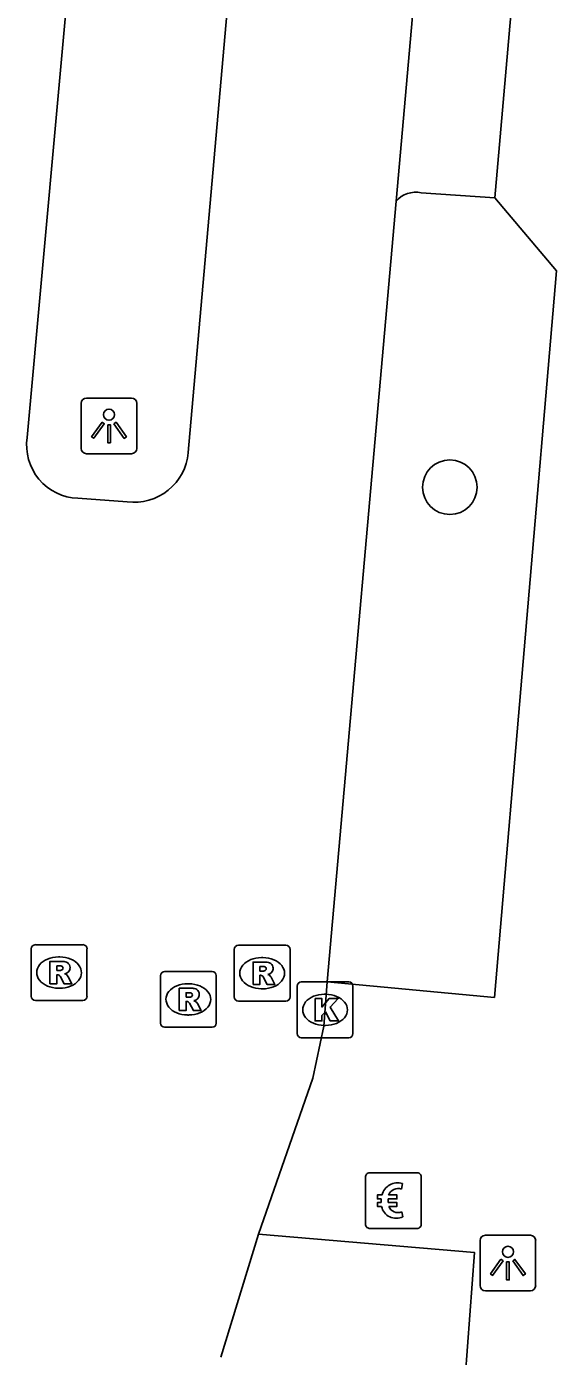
# Model space of a CAD drawing. Extents: x 159961 to 160856, y 382704 to 383353.
# Drawn here: x 160591.18 to 160600.68, y 383225.38 to 383249.21 of the extents above; entities that cross this region are included whole.
import ezdxf

# ---------------------------------------------------------------- set-up
doc = ezdxf.new("R2010")
doc.units = 0
for name, color, linetype in [('IMGEO_Betaalautomaat', 7, 'Continuous'), ('IMGEO_Boom', 7, 'Continuous'), ('IMGEO_Kolk', 7, 'Continuous'), ('IMGEO_Lichtpunt', 7, 'Continuous'), ('IMGEO_Parkeervlak_open', 7, 'Continuous'), ('IMGEO_Rijbaan_lokaal_open', 7, 'Continuous'), ('IMGEO_Rioolput', 7, 'Continuous'), ('IMGEO_Voetpad_open', 7, 'Continuous')]:
    doc.layers.add(name, color=color, linetype=linetype)

msp = doc.modelspace()

# ---------------------------------------------------------------- linework, layer by layer
at = {"layer": 'IMGEO_Betaalautomaat'}
for p, q in [((160597.259, 383227.752), (160597.259, 383228.593)), ((160597.259, 383228.593), (160597.259, 383227.752)), ((160597.334, 383228.676), (160598.175, 383228.676)), ((160598.175, 383228.676), (160597.334, 383228.676)), ((160598.258, 383228.602), (160598.258, 383227.761)), ((160598.258, 383227.761), (160598.258, 383228.602)), ((160597.921, 383228.481), (160597.904, 383228.381)), ((160597.542, 383228.14), (160597.542, 383228.208)), ((160597.663, 383228.208), (160597.663, 383228.14)), ((160597.908, 383227.975), (160597.93, 383227.888)), ((160598.184, 383227.677), (160597.343, 383227.677)), ((160597.343, 383227.677), (160598.184, 383227.677))]:
    msp.add_line(p, q, dxfattribs=at)
for points in [[(160597.542, 383228.208), (160597.473, 383228.208), (160597.473, 383228.277), (160597.552, 383228.277)], [(160597.674, 383228.277), (160597.821, 383228.277), (160597.821, 383228.208), (160597.663, 383228.208)], [(160597.547, 383228.071), (160597.473, 383228.071), (160597.473, 383228.14), (160597.542, 383228.14)], [(160597.663, 383228.14), (160597.821, 383228.14), (160597.821, 383228.071), (160597.677, 383228.071)]]:
    msp.add_lwpolyline(points, dxfattribs=at)
for centre, radius, start, end in [((160597.337, 383228.599), 0.0779, 92.4484, 184.2845), ((160597.337, 383228.599), 0.0779, 92.4484, 184.2845), ((160598.181, 383228.599), 0.0779, 2.4484, 94.2845), ((160598.181, 383228.599), 0.0779, 2.4484, 94.2845), ((160597.835, 383228.201), 0.293, 73.014, 165.0139), ((160597.841, 383228.214), 0.179, 69.3236, 159.5683), ((160597.808, 383228.126), 0.267, 191.8096, 297.0389), ((160597.841, 383228.141), 0.179, 202.7625, 291.8693), ((160597.337, 383227.755), 0.0779, 182.4484, 274.2845), ((160597.337, 383227.755), 0.0779, 182.4484, 274.2845), ((160598.181, 383227.755), 0.0779, 272.4484, 4.2845), ((160598.181, 383227.755), 0.0779, 272.4484, 4.2845)]:
    msp.add_arc(centre, radius, start, end, dxfattribs=at)
at = {"layer": 'IMGEO_Boom'}
msp.add_circle((160598.771, 383240.959), 0.489, dxfattribs=at)
at = {"layer": 'IMGEO_Kolk'}
for p, q in [((160596.108, 383232.095), (160596.96, 383232.095)), ((160596.033, 383231.169), (160596.033, 383232.021)), ((160596.521, 383231.875), (160596.546, 383231.875)), ((160597.034, 383232.021), (160597.034, 383231.169)), ((160596.544, 383231.315), (160596.519, 383231.315)), ((160596.96, 383231.095), (160596.108, 383231.095))]:
    msp.add_line(p, q, dxfattribs=at)
for points in [[(160596.108, 383232.095), (160596.96, 383232.095)], [(160596.033, 383231.169), (160596.033, 383232.021)], [(160597.034, 383232.021), (160597.034, 383231.169)], [(160596.354, 383231.795), (160596.477, 383231.795), (160596.477, 383231.644), (160596.607, 383231.795), (160596.771, 383231.795), (160596.625, 383231.644), (160596.778, 383231.395), (160596.626, 383231.395), (160596.541, 383231.559), (160596.477, 383231.492), (160596.477, 383231.395), (160596.354, 383231.395), (160596.354, 383231.795)], [(160596.96, 383231.095), (160596.108, 383231.095)]]:
    msp.add_lwpolyline(points, dxfattribs=at)
for centre, start, end in [((160596.11, 383232.019), 91.552, 178.448), ((160596.11, 383232.019), 91.552, 178.448), ((160596.958, 383232.019), 1.552, 88.448), ((160596.958, 383232.019), 1.552, 88.448), ((160596.11, 383231.171), 181.552, 268.448), ((160596.11, 383231.171), 181.552, 268.448), ((160596.958, 383231.171), 271.552, 358.448), ((160596.958, 383231.171), 271.552, 358.448)]:
    msp.add_arc(centre, 0.0765, start, end, dxfattribs=at)
for centre, major_axis, ratio, start_param, end_param in [((160596.52, 383231.595), (-0.387, 0.002), 0.722429, 4.712389, 7.853982), ((160596.545, 383231.595), (-0.39, 0.002), 0.717154, 1.570796, 4.712389)]:
    msp.add_ellipse(centre, major_axis=major_axis, ratio=ratio, start_param=start_param, end_param=end_param, dxfattribs=at)
at = {"layer": 'IMGEO_Lichtpunt'}
for p, q in [((160592.163, 383242.461), (160592.163, 383241.654)), ((160592.163, 383242.461), (160592.163, 383241.654)), ((160593.065, 383242.556), (160592.257, 383242.556)), ((160593.065, 383242.556), (160592.257, 383242.556)), ((160593.159, 383241.654), (160593.159, 383242.461)), ((160593.159, 383241.654), (160593.159, 383242.461)), ((160592.257, 383241.56), (160593.065, 383241.56)), ((160592.257, 383241.56), (160593.065, 383241.56)), ((160599.313, 383227.461), (160599.313, 383226.654)), ((160599.313, 383227.461), (160599.313, 383226.654)), ((160600.215, 383227.556), (160599.407, 383227.556)), ((160600.215, 383227.556), (160599.407, 383227.556)), ((160600.309, 383226.654), (160600.309, 383227.461)), ((160600.309, 383226.654), (160600.309, 383227.461)), ((160599.407, 383226.56), (160600.215, 383226.56)), ((160599.407, 383226.56), (160600.215, 383226.56))]:
    msp.add_line(p, q, dxfattribs=at)
for points in [[(160592.537, 383242.125), (160592.576, 383242.097), (160592.388, 383241.835), (160592.35, 383241.862), (160592.537, 383242.125)], [(160592.749, 383242.097), (160592.787, 383242.124), (160592.974, 383241.862), (160592.935, 383241.834), (160592.749, 383242.097)], [(160592.639, 383242.077), (160592.686, 383242.077), (160592.686, 383241.755), (160592.639, 383241.755), (160592.639, 383242.077)], [(160599.687, 383227.125), (160599.726, 383227.097), (160599.538, 383226.835), (160599.5, 383226.862), (160599.687, 383227.125)], [(160599.899, 383227.097), (160599.937, 383227.124), (160600.124, 383226.862), (160600.085, 383226.834), (160599.899, 383227.097)], [(160599.789, 383227.077), (160599.836, 383227.077), (160599.836, 383226.755), (160599.789, 383226.755), (160599.789, 383227.077)]]:
    msp.add_lwpolyline(points, dxfattribs=at)
for centre in [(160592.662, 383242.259), (160599.812, 383227.259)]:
    msp.add_circle(centre, 0.0994, dxfattribs=at)
for centre, start, end in [((160592.257, 383242.461), 90, 180), ((160592.257, 383242.461), 90, 180), ((160593.065, 383242.461), 0, 90), ((160593.065, 383242.461), 0, 90), ((160592.257, 383241.654), 180, 270), ((160592.257, 383241.654), 180, 270), ((160593.065, 383241.654), 270, 0), ((160593.065, 383241.654), 270, 360), ((160599.407, 383227.461), 90, 180), ((160599.407, 383227.461), 90, 180), ((160600.215, 383227.461), 0, 90), ((160600.215, 383227.461), 0, 90), ((160599.407, 383226.654), 180, 270), ((160599.407, 383226.654), 180, 270), ((160600.215, 383226.654), 270, 0), ((160600.215, 383226.654), 270, 360)]:
    msp.add_arc(centre, 0.0946, start, end, dxfattribs=at)
at = {"layer": 'IMGEO_Parkeervlak_open'}
msp.add_lwpolyline([(160598.257, 383246.234), (160599.578, 383246.145)], dxfattribs=at)
msp.add_arc((160598.162, 383245.772), 0.472, 78.3601, 138.8905, dxfattribs=at)
at = {"layer": 'IMGEO_Rijbaan_lokaal_open'}
for points in [[(160591.194, 383241.85), (160592.828, 383259.826)], [(160595.667, 383259.595), (160594.082, 383241.578)], [(160597.806, 383246.082), (160598.904, 383258.469)], [(160596.574, 383232.097), (160597.806, 383246.082)], [(160592.987, 383240.699), (160592.104, 383240.761)], [(160595.34, 383227.573), (160596.313, 383230.372), (160596.51, 383231.3), (160596.574, 383232.097)], [(160594.663, 383225.372), (160595.34, 383227.573)]]:
    msp.add_lwpolyline(points, dxfattribs=at)
for centre, radius, start, end in [((160592.137, 383241.713), 0.953, 171.7443, 268.0219), ((160593.114, 383241.662), 0.972, 262.4897, 355.0211)]:
    msp.add_arc(centre, radius, start, end, dxfattribs=at)
at = {"layer": 'IMGEO_Rioolput'}
for p, q in [((160591.266, 383231.836), (160591.266, 383232.688)), ((160591.341, 383232.762), (160592.193, 383232.762)), ((160592.267, 383232.688), (160592.267, 383231.836)), ((160594.906, 383231.825), (160594.906, 383232.677)), ((160594.981, 383232.751), (160595.833, 383232.751)), ((160595.907, 383232.677), (160595.907, 383231.825)), ((160591.754, 383232.542), (160591.779, 383232.542)), ((160595.394, 383232.531), (160595.419, 383232.531)), ((160593.583, 383231.356), (160593.583, 383232.208)), ((160593.658, 383232.282), (160594.51, 383232.282)), ((160594.584, 383232.208), (160594.584, 383231.356)), ((160591.777, 383231.982), (160591.752, 383231.982)), ((160594.071, 383232.062), (160594.096, 383232.062)), ((160595.417, 383231.971), (160595.392, 383231.971)), ((160592.193, 383231.762), (160591.341, 383231.762)), ((160595.833, 383231.751), (160594.981, 383231.751)), ((160594.094, 383231.502), (160594.069, 383231.502)), ((160594.51, 383231.282), (160593.658, 383231.282))]:
    msp.add_line(p, q, dxfattribs=at)
for points in [[(160591.266, 383231.836), (160591.266, 383232.688)], [(160591.341, 383232.762), (160592.193, 383232.762)], [(160592.267, 383232.688), (160592.267, 383231.836)], [(160594.906, 383231.825), (160594.906, 383232.677)], [(160594.981, 383232.751), (160595.833, 383232.751)], [(160595.907, 383232.677), (160595.907, 383231.825)], [(160591.855, 383232.46), (160591.603, 383232.462), (160591.603, 383232.062)], [(160591.781, 383232.381), (160591.727, 383232.381), (160591.727, 383232.3)], [(160595.495, 383232.449), (160595.243, 383232.451), (160595.243, 383232.051)], [(160595.421, 383232.37), (160595.367, 383232.37), (160595.367, 383232.289)], [(160591.603, 383232.062), (160591.727, 383232.062), (160591.727, 383232.224), (160591.738, 383232.224)], [(160591.727, 383232.3), (160591.779, 383232.3)], [(160591.785, 383232.195), (160591.856, 383232.062), (160591.996, 383232.062), (160591.931, 383232.188)], [(160593.583, 383231.356), (160593.583, 383232.208)], [(160593.658, 383232.282), (160594.51, 383232.282)], [(160594.584, 383232.208), (160594.584, 383231.356)], [(160595.243, 383232.051), (160595.367, 383232.051), (160595.367, 383232.213), (160595.378, 383232.213)], [(160595.367, 383232.289), (160595.419, 383232.289)], [(160595.425, 383232.184), (160595.496, 383232.051), (160595.636, 383232.051), (160595.571, 383232.177)], [(160594.172, 383231.98), (160593.92, 383231.982), (160593.92, 383231.582)], [(160594.098, 383231.901), (160594.044, 383231.901), (160594.044, 383231.82)], [(160592.193, 383231.762), (160591.341, 383231.762)], [(160593.92, 383231.582), (160594.044, 383231.582), (160594.044, 383231.744), (160594.055, 383231.744)], [(160594.044, 383231.82), (160594.096, 383231.82)], [(160594.102, 383231.715), (160594.173, 383231.582), (160594.313, 383231.582), (160594.248, 383231.708)], [(160595.833, 383231.751), (160594.981, 383231.751)], [(160594.51, 383231.282), (160593.658, 383231.282)]]:
    msp.add_lwpolyline(points, dxfattribs=at)
for centre, radius, start, end in [((160591.343, 383232.686), 0.0765, 91.552, 178.448), ((160591.343, 383232.686), 0.0765, 91.552, 178.448), ((160592.191, 383232.686), 0.0765, 1.552, 88.448), ((160592.191, 383232.686), 0.0765, 1.552, 88.448), ((160594.983, 383232.675), 0.0765, 91.552, 178.448), ((160594.983, 383232.675), 0.0765, 91.552, 178.448), ((160595.831, 383232.675), 0.0765, 1.552, 88.448), ((160595.831, 383232.675), 0.0765, 1.552, 88.448), ((160591.787, 383232.285), 0.0964, 77.0061, 93.1865), ((160591.801, 383232.342), 0.0378, 276.6634, 79.6772), ((160591.854, 383232.35), 0.109, 350.3612, 89.416), ((160591.852, 383232.35), 0.112, 277.5842, 350.9817), ((160595.427, 383232.274), 0.0964, 77.0061, 93.1865), ((160595.441, 383232.331), 0.0378, 276.6634, 79.6772), ((160595.494, 383232.339), 0.109, 350.3612, 89.416), ((160591.737, 383232.171), 0.0533, 26.0293, 88.6989), ((160591.763, 383232.489), 0.19, 274.7715, 282.9687), ((160591.836, 383232.135), 0.108, 29.5134, 73.7905), ((160593.66, 383232.206), 0.0765, 91.552, 178.448), ((160593.66, 383232.206), 0.0765, 91.552, 178.448), ((160594.508, 383232.206), 0.0765, 1.552, 88.448), ((160594.508, 383232.206), 0.0765, 1.552, 88.448), ((160595.377, 383232.16), 0.0533, 26.0293, 88.6989), ((160595.403, 383232.478), 0.19, 274.7715, 282.9687), ((160595.492, 383232.339), 0.112, 277.5842, 350.9817), ((160595.476, 383232.124), 0.108, 29.5134, 73.7905), ((160594.104, 383231.805), 0.0964, 77.0061, 93.1865), ((160594.118, 383231.862), 0.0378, 276.6634, 79.6772), ((160594.171, 383231.87), 0.109, 350.3612, 89.416), ((160594.169, 383231.87), 0.112, 277.5842, 350.9817), ((160591.343, 383231.838), 0.0765, 181.552, 268.448), ((160591.343, 383231.838), 0.0765, 181.552, 268.448), ((160592.191, 383231.838), 0.0765, 271.552, 358.448), ((160592.191, 383231.838), 0.0765, 271.552, 358.448), ((160594.054, 383231.691), 0.0533, 26.0293, 88.6989), ((160594.08, 383232.009), 0.19, 274.7715, 282.9687), ((160594.153, 383231.655), 0.108, 29.5134, 73.7905), ((160594.983, 383231.827), 0.0765, 181.552, 268.448), ((160594.983, 383231.827), 0.0765, 181.552, 268.448), ((160595.831, 383231.827), 0.0765, 271.552, 358.448), ((160595.831, 383231.827), 0.0765, 271.552, 358.448), ((160593.66, 383231.358), 0.0765, 181.552, 268.448), ((160593.66, 383231.358), 0.0765, 181.552, 268.448), ((160594.508, 383231.358), 0.0765, 271.552, 358.448), ((160594.508, 383231.358), 0.0765, 271.552, 358.448)]:
    msp.add_arc(centre, radius, start, end, dxfattribs=at)
for centre, major_axis, ratio, start_param, end_param in [((160591.753, 383232.262), (-0.387, 0.002), 0.722429, 4.712389, 7.853982), ((160591.778, 383232.262), (-0.39, 0.002), 0.717154, 1.570796, 4.712389), ((160595.393, 383232.251), (-0.387, 0.002), 0.722429, 4.712389, 7.853982), ((160595.418, 383232.251), (-0.39, 0.002), 0.717154, 1.570796, 4.712389), ((160594.07, 383231.782), (-0.387, 0.002), 0.722429, 4.712389, 7.853982), ((160594.095, 383231.782), (-0.39, 0.002), 0.717154, 1.570796, 4.712389)]:
    msp.add_ellipse(centre, major_axis=major_axis, ratio=ratio, start_param=start_param, end_param=end_param, dxfattribs=at)
at = {"layer": 'IMGEO_Voetpad_open'}
for points in [[(160600.613, 383257.967), (160599.578, 383246.145)], [(160599.578, 383246.145), (160600.681, 383244.836), (160599.57, 383231.818), (160596.574, 383232.097)], [(160598.751, 383221.072), (160599.21, 383227.248), (160595.34, 383227.573)]]:
    msp.add_lwpolyline(points, dxfattribs=at)

doc.saveas('drawing.dxf')
